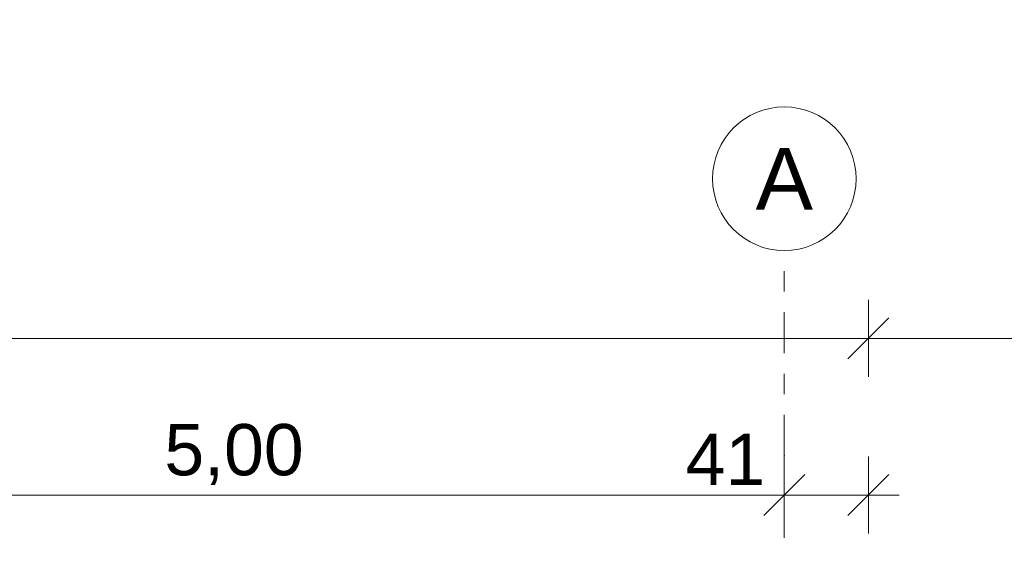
# Model space of a CAD drawing. Header units: metres. Extents: x -111 to -1, y -8 to 26.
# Tile 974 of 1056: x -21.48 to -16.68, y 8.54 to 11.12. Entities that reach past the tile are written whole.
import ezdxf
from ezdxf.enums import TextEntityAlignment as Align

# ---------------------------------------------------------------- set-up
doc = ezdxf.new("R2010")
doc.units = ezdxf.units.M
doc.header["$MEASUREMENT"] = 0
doc.linetypes.add('Raster', pattern=[0.4, 0.2, -0.1, 0, -0.1])
doc.layers.add('90 Achsraster', color=7, linetype='Continuous')
doc.layers.add('94 Genehmigungsplanung Bemaßung', color=7, linetype='Continuous')
doc.styles.add('ERSTELLTER_STIL_1', font='arial.ttf')
doc.styles.add('ERSTELLTER_STIL_2', font='arial.ttf')
doc.dimstyles.new('ERSTELLTER_STIL__1', dxfattribs={"dimtxt": 0.25, "dimasz": 0.19, "dimexe": 0.18, "dimexo": 0.1, "dimgap": 0, "dimtad": 1, "dimtih": 1, "dimtoh": 1, "dimzin": 0, "dimdsep": 46, "dimtxsty": 'ERSTELLTER_STIL_2', "dimblk": 'ARROWHEAD_6', "dimblk1": 'ARROWHEAD_6', "dimblk2": 'ARROWHEAD_6', "dimcen": 0.09, "dimclrd": 7, "dimclre": 7, "dimclrt": 7, "dimazin": 0, "dimtfac": 1, "dimtdec": 4, "dimtmove": 0, "dimatfit": 3, "dimfxl": 1, "dimtolj": 1, "dimtzin": 0, "dimarcsym": 0})

# ---------------------------------------------------------------- blocks, each defined once
blk = doc.blocks.new('Standard-Rastermarker[9]_1', base_point=(-17.7511, 10))
at = {"layer": '90 Achsraster', "color": 14, "linetype": 'Raster', "lineweight": 18, "true_color": 0xa80000}
for q in [(-17.7511, 10), (-17.7511, -1)]:
    blk.add_line((-17.7511, 9), q, dxfattribs=at)
at = {"layer": '90 Achsraster', "color": 14, "linetype": 'Continuous', "lineweight": 18, "true_color": 0xa80000, "flags": 128}
blk.add_lwpolyline([(-17.7511, 10, 1), (-17.7511, 10.7, 1)], format="xyb", close=True, dxfattribs=at)
at = {"layer": '90 Achsraster', "color": 14, "linetype": 'Raster', "lineweight": 18, "true_color": 0xa80000}
blk.add_point((-17.7511, 9), dxfattribs=at)
blk.add_point((-17.7511, 9), dxfattribs=at)
at = {"layer": '90 Achsraster', "color": 14, "lineweight": 18, "true_color": 0xa80000, "style": 'ERSTELLTER_STIL_1'}
for tag, p in [('AC_MarkerText_1_0', (-17.7511, 10.5)), ('AC_MarkerText_1_1', (-17.7511, -2.2))]:
    blk.add_attdef(tag, text='', height=0.3, rotation=360, dxfattribs=at).set_placement(p, align=Align.TOP_CENTER)
blk = doc.blocks.new('*D128', base_point=(-27236.1321, 0))
at = {"layer": '94 Genehmigungsplanung Bemaßung', "color": 7, "linetype": 'Continuous', "lineweight": 13}
for p, q in [((-58.1625, 9.3843), (-58.1625, 9.7593)), ((-17.3411, 9.3843), (-17.3411, 9.7593)), ((-58.0625, 9.6718), (-58.2625, 9.4718)), ((-17.2411, 9.6718), (-17.4411, 9.4718)), ((-58.3125, 9.5718), (-58.1625, 9.5718)), ((-58.1625, 9.5718), (-17.3411, 9.5718))]:
    blk.add_line(p, q, dxfattribs=at)
at = {"layer": '94 Genehmigungsplanung Bemaßung', "color": 7, "lineweight": 13, "insert": (-38.1808, 9.6218), "char_height": 0.25, "attachment_point": 7, "style": 'ERSTELLTER_STIL_2'}
blk.add_mtext('\\A1;{\\pql;\\fArial|b0|i0|c0|p0;\\W1.000000;40,82}', dxfattribs=at)
blk = doc.blocks.new('ARROWHEAD_6')
at = {"color": 0, "linetype": 'Continuous', "lineweight": 0}
for p, q in [((-0.5, -0.5), (0.5, 0.5)), ((0, 0), (-1, 0))]:
    blk.add_line(p, q, dxfattribs=at)
blk = doc.blocks.new('*D130', base_point=(-27236.1321, 0))
at = {"layer": '94 Genehmigungsplanung Bemaßung', "color": 7, "linetype": 'Continuous', "lineweight": 13}
for p, q in [((-17.3411, 9.3843), (-17.3411, 9.7593)), ((-2.3419, 9.3843), (-2.3419, 9.7593)), ((-17.2411, 9.6718), (-17.4411, 9.4718)), ((-2.4419, 9.4718), (-2.2419, 9.6718)), ((-17.3411, 9.5718), (-2.3419, 9.5718)), ((-2.3419, 9.5718), (-2.1919, 9.5718))]:
    blk.add_line(p, q, dxfattribs=at)
at = {"layer": '94 Genehmigungsplanung Bemaßung', "color": 7, "lineweight": 13, "insert": (-10.2705, 9.6218), "char_height": 0.25, "attachment_point": 7, "style": 'ERSTELLTER_STIL_2'}
blk.add_mtext('\\A1;{\\pql;\\fArial|b0|i0|c0|p0;\\W1.000000;15,00}', dxfattribs=at)
blk = doc.blocks.new('*D139', base_point=(-27236.1321, 0))
at = {"layer": '94 Genehmigungsplanung Bemaßung', "color": 7, "linetype": 'Continuous', "lineweight": 13}
for p, q in [((-22.7511, 8.6208), (-22.7511, 8.9958)), ((-17.7511, 8.6208), (-17.7511, 8.9958)), ((-22.6511, 8.9083), (-22.8511, 8.7083)), ((-17.6511, 8.9083), (-17.8511, 8.7083)), ((-22.7511, 8.8083), (-17.7511, 8.8083))]:
    blk.add_line(p, q, dxfattribs=at)
at = {"layer": '94 Genehmigungsplanung Bemaßung', "color": 7, "lineweight": 13, "char_height": 0.25, "attachment_point": 7, "style": 'ERSTELLTER_STIL_2'}
for s, insert in [('\\A1;{\\pql;\\fArial|b0|i0|c0|p0;\\W1.000000;5,00}', (-20.7754, 8.8583)), ('\\A1;{\\pql;\\fArial|b0|i0|c0|p0;\\W1.000000;41}', (-18.2324, 8.8583))]:
    blk.add_mtext(s, dxfattribs=dict(at, insert=insert))
blk = doc.blocks.new('*D140', base_point=(-27236.1321, 0))
at = {"layer": '94 Genehmigungsplanung Bemaßung', "color": 7, "linetype": 'Continuous', "lineweight": 13}
for p, q in [((-17.7511, 8.6208), (-17.7511, 8.9958)), ((-17.3411, 8.6208), (-17.3411, 8.9958)), ((-17.6511, 8.9083), (-17.8511, 8.7083)), ((-17.4411, 8.7083), (-17.2411, 8.9083)), ((-17.7511, 8.8083), (-17.3411, 8.8083)), ((-17.3411, 8.8083), (-17.1911, 8.8083))]:
    blk.add_line(p, q, dxfattribs=at)

msp = doc.modelspace()

# ---------------------------------------------------------------- block references
at = {"layer": '90 Achsraster', "color": 7, "linetype": 'Continuous', "lineweight": 18}
ref = msp.add_blockref('Standard-Rastermarker[9]_1', (-17.7511, 10), dxfattribs=at)
ref.add_attrib('AC_MarkerText_1', 'A', dxfattribs={"color": 14, "lineweight": 18, "true_color": 0xa80000, "height": 0.3, "rotation": 360, "style": 'ERSTELLTER_STIL_1'}).set_placement((-17.7511, 10.5), align=Align.TOP_CENTER)

# ---------------------------------------------------------------- dimensions: what is measured, and where the dimension line sits
at = {"layer": '94 Genehmigungsplanung Bemaßung', "color": 7, "linetype": 'Continuous', "lineweight": 13}
for base, p1, p2, picture, middle in [((-2.3419, 9.5718), (-17.3411, -0.4), (-2.3419, 25.35), '*D130', (-9.8517, 9.7468)), ((-17.7511, 8.8083), (-22.7511, 10.35), (-17.7511, 10.35), '*D139', (-20.4518, 8.9833)), ((-17.3411, 8.8083), (-17.7511, 10.35), (-17.3411, -0.4), '*D140', (-18.0422, 8.9833)), ((-17.3411, 9.5718), (-58.1625, 3.35), (-17.3411, -0.4), '*D128', (-37.762, 9.7468))]:
    dim = msp.add_linear_dim(base=base, p1=p1, p2=p2, dimstyle='ERSTELLTER_STIL__1', dxfattribs=at)
    dim.commit()
    dim.dimension.update_dxf_attribs({"geometry": picture, "text_midpoint": middle, "dimtype": 160})

doc.saveas('drawing.dxf')
